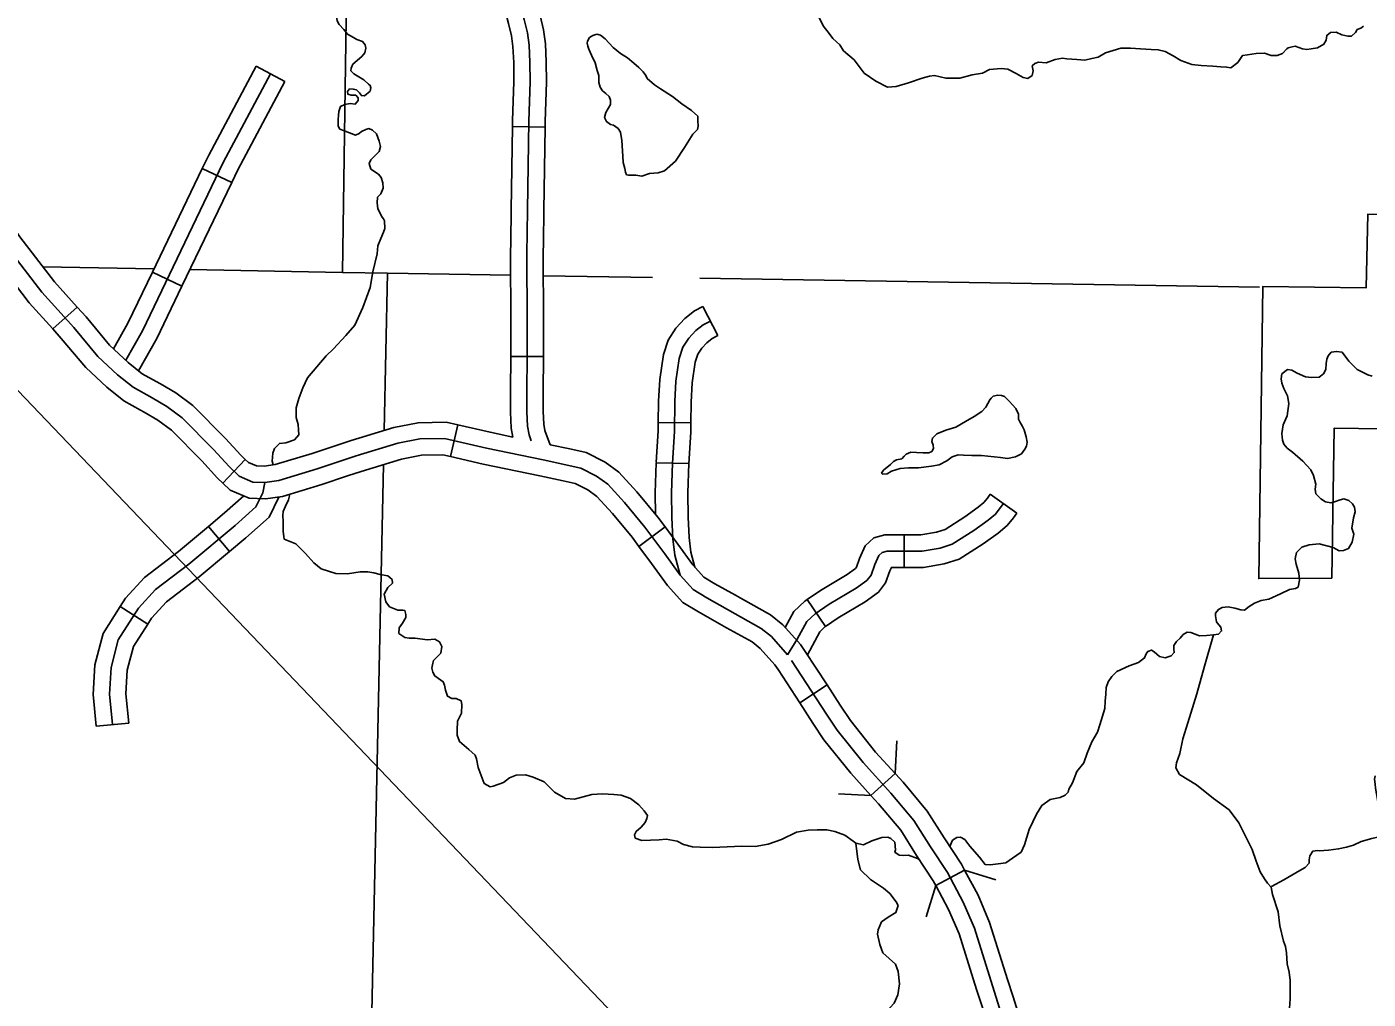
# Model space of a CAD drawing. Extents: x 813775 to 1157140, y 1757555 to 1979907.
# Drawn here: x 951173 to 963502, y 1869247 to 1878184 of the extents above; entities that cross this region are included whole.
import ezdxf

# ---------------------------------------------------------------- set-up
doc = ezdxf.new("R2010")
doc.units = 0
for name, color, linetype in [('Level 31', 7, 'Continuous'), ('Level 32', 7, 'Continuous'), ('Level 35', 7, 'Continuous'), ('Level 38', 7, 'Continuous'), ('Level 4', 7, 'Continuous'), ('Level 5', 7, 'Continuous'), ('Level 7', 7, 'Continuous'), ('R_Draft', 7, 'Continuous')]:
    doc.layers.add(name, color=color, linetype=linetype)

msp = doc.modelspace()

# ---------------------------------------------------------------- linework, layer by layer
at = {"layer": 'Level 31'}
for p, q in [((955937, 1877263), (955637, 1877267)), ((951413, 1875407), (951636, 1875608)), ((955622, 1875153), (955922, 1875153)), ((955067, 1874234), (955134, 1874526)), ((955134, 1874526), (955134, 1874526)), ((953181, 1874207), (952974, 1873990)), ((956958, 1874178), (957258, 1874169)), ((957039, 1873587), (956799, 1873408)), ((958277, 1871971), (958529, 1872135)), ((958529, 1872135), (958529, 1872135)), ((959793, 1870433), (959528, 1870292))]:
    msp.add_line(p, q, dxfattribs=at)
for points in [[(955681, 1878453), (955723, 1878332), (955745, 1878252), (955774, 1878129), (955790, 1878015), (955797, 1877859), (955800, 1877678), (955788, 1877318)], [(955873, 1878354), (955891, 1878289), (955922, 1878157), (955939, 1878029), (955947, 1877864), (955950, 1877677), (955938, 1877314), (955937, 1877263)], [(955584, 1878274), (955600, 1878215), (955627, 1878102), (955640, 1878002), (955648, 1877855), (955650, 1877680), (955638, 1877322), (955637, 1877267)], [(955637, 1877267), (955624, 1876501), (955621, 1876211)], [(955788, 1877318), (955774, 1876499), (955770, 1876096), (955772, 1875480), (955772, 1875308), (955772, 1875141), (955770, 1874848), (955768, 1874645), (955774, 1874513), (955790, 1874433), (955810, 1874379)], [(955921, 1876207), (955924, 1876497), (955937, 1877263)], [(951636, 1875608), (951426, 1875840), (951108, 1876255), (950994, 1876420)], [(950747, 1876250), (950865, 1876078), (951195, 1875648), (951413, 1875407)], [(950986, 1876167), (951311, 1875744), (951604, 1875420), (951825, 1875155), (952007, 1874987), (952149, 1874871), (952326, 1874773), (952460, 1874693), (952602, 1874591), (952890, 1874298), (953032, 1874142), (953126, 1874053), (953250, 1874000), (953361, 1873996), (953490, 1874013), (953841, 1874120), (954200, 1874240), (954582, 1874356), (954786, 1874396), (955013, 1874400), (955399, 1874311), (955919, 1874203)], [(955621, 1876211), (955620, 1876097), (955622, 1875480), (955622, 1875308), (955622, 1875153)], [(955922, 1875153), (955922, 1875308), (955922, 1875481), (955920, 1876096), (955921, 1876207)], [(951636, 1875608), (951717, 1875518), (951934, 1875259), (952105, 1875100), (952233, 1874996), (952363, 1874924)], [(951413, 1875407), (951490, 1875321), (951716, 1875052), (951908, 1874873), (952065, 1874746), (952219, 1874661)], [(955622, 1875153), (955622, 1875141), (955620, 1874850), (955618, 1874642), (955625, 1874495), (955641, 1874414)], [(955922, 1875153), (955922, 1875140), (955920, 1874847), (955918, 1874648), (955924, 1874532), (955935, 1874474), (955983, 1874343)], [(952363, 1874924), (952401, 1874903), (952542, 1874819), (952700, 1874705), (952999, 1874401), (953140, 1874247), (953181, 1874207)], [(952219, 1874661), (952252, 1874643), (952377, 1874568), (952504, 1874477), (952781, 1874195), (952925, 1874037), (952974, 1873990)], [(955134, 1874526), (955028, 1874550), (954770, 1874545), (954546, 1874501), (954155, 1874383), (954027, 1874340)], [(955134, 1874526), (955431, 1874458), (955641, 1874414)], [(954027, 1874340), (953795, 1874263), (953457, 1874160), (953354, 1874146), (953284, 1874149), (953210, 1874181), (953181, 1874207)], [(955983, 1874343), (956165, 1874304)], [(956165, 1874304), (956314, 1874272), (956489, 1874183), (956613, 1874092), (956781, 1873909), (956972, 1873677), (957039, 1873587)], [(954122, 1874056), (954246, 1874097), (954618, 1874210), (954802, 1874246), (954997, 1874250), (955067, 1874234)], [(955067, 1874234), (955367, 1874165), (955888, 1874056), (956102, 1874011)], [(955919, 1874203), (956264, 1874129), (956410, 1874055), (956512, 1873980), (956668, 1873811), (956854, 1873584), (957036, 1873340), (957178, 1873144), (957298, 1873011), (957423, 1872935), (957614, 1872829), (957924, 1872655), (958018, 1872580), (958166, 1872413)], [(956958, 1874178), (956949, 1873902), (956953, 1873701)], [(957108, 1874174), (957099, 1873901), (957103, 1873674), (957110, 1873477), (957130, 1873328), (957178, 1873144)], [(957258, 1874169), (957249, 1873900), (957253, 1873678), (957260, 1873490), (957277, 1873357), (957314, 1873217)], [(952974, 1873990), (953042, 1873926), (953216, 1873851), (953368, 1873845), (953522, 1873866), (953886, 1873977), (954122, 1874056)], [(956102, 1874011), (956214, 1873987), (956331, 1873927), (956412, 1873867), (956555, 1873712), (956736, 1873492), (956799, 1873408)], [(957751, 1872923), (957687, 1872959), (957498, 1873065), (957395, 1873127), (957295, 1873239), (957157, 1873428), (957039, 1873587)], [(956799, 1873408), (956916, 1873251), (957062, 1873050), (957202, 1872894), (957347, 1872806), (957540, 1872698), (957605, 1872661)], [(958529, 1872135), (958327, 1872444), (958284, 1872506), (958122, 1872688), (958009, 1872780), (957751, 1872923)], [(957605, 1872661), (957840, 1872530), (957914, 1872471), (958048, 1872320), (958078, 1872276), (958277, 1871971)], [(958203, 1872360), (958524, 1871867), (958622, 1871719), (958861, 1871421), (959114, 1871141), (959327, 1870888), (959478, 1870648), (959634, 1870412), (959780, 1870137), (959883, 1869899), (960096, 1869223), (960313, 1868526), (960420, 1868143), (960463, 1867918), (960490, 1867731), (960543, 1867380), (960593, 1867085)], [(958529, 1872135), (958649, 1871949), (958743, 1871807), (958975, 1871518), (959155, 1871320)], [(958277, 1871971), (958398, 1871785), (958500, 1871630), (958747, 1871324), (958932, 1871119)], [(959155, 1871320), (958932, 1871119)], [(959155, 1871320), (959157, 1871318)], [(959157, 1871318), (959227, 1871240), (959449, 1870976), (959605, 1870729), (959763, 1870489), (959793, 1870433)], [(958932, 1871119), (958934, 1871117)], [(958934, 1871117), (959001, 1871042), (959206, 1870799), (959352, 1870566), (959505, 1870336), (959528, 1870292)], [(960188, 1869428), (960023, 1869951), (959916, 1870202), (959793, 1870433)], [(959528, 1870292), (959645, 1870072), (959742, 1869847), (959902, 1869337)], [(960500, 1868414), (960457, 1868568), (960239, 1869268), (960188, 1869428)], [(959902, 1869337), (959953, 1869178), (960169, 1868483), (960211, 1868333)]]:
    msp.add_lwpolyline(points, dxfattribs=at)
at = {"layer": 'Level 32'}
for p, q in [((953280, 1877822), (953545, 1877681)), ((952786, 1876882), (953056, 1876752)), ((952328, 1875930), (952599, 1875800)), ((957387, 1875613), (957524, 1875346)), ((956976, 1874547), (957276, 1874545)), ((960029, 1873890), (960272, 1873715)), ((953035, 1873362), (952843, 1873592)), ((959237, 1873516), (959237, 1873216)), ((958345, 1872920), (958513, 1872671)), ((952284, 1872694), (952031, 1872855)), ((952110, 1871785), (951811, 1871757))]:
    msp.add_line(p, q, dxfattribs=at)
for points in [[(953413, 1877751), (952979, 1876938), (952235, 1875390), (952082, 1875119)], [(953280, 1877822), (952845, 1877006), (952786, 1876882)], [(953545, 1877681), (953113, 1876871), (953056, 1876752)], [(952786, 1876882), (952328, 1875930)], [(953056, 1876752), (952599, 1875800)], [(952328, 1875930), (952102, 1875460), (951970, 1875225)], [(952599, 1875800), (952368, 1875321), (952200, 1875023)], [(957387, 1875613), (957310, 1875573), (957220, 1875504), (957138, 1875415), (957067, 1875303), (957024, 1875171), (956990, 1874944), (956978, 1874744), (956976, 1874547)], [(957456, 1875480), (957391, 1875446), (957322, 1875393), (957257, 1875323), (957204, 1875239), (957170, 1875136), (957139, 1874928), (957128, 1874739), (957126, 1874466), (957108, 1874174)], [(957524, 1875346), (957472, 1875319), (957423, 1875281), (957376, 1875231), (957340, 1875174), (957317, 1875101), (957288, 1874913), (957278, 1874734), (957276, 1874545)], [(956976, 1874547), (956976, 1874472), (956958, 1874183)], [(957276, 1874545), (957276, 1874461), (957257, 1874164)], [(951961, 1871771), (951934, 1872051), (951947, 1872295), (952014, 1872549), (952200, 1872842), (952356, 1873011), (952662, 1873246), (953088, 1873602), (953279, 1873771), (953341, 1873900), (953361, 1873996)], [(952843, 1873592), (952991, 1873716), (953168, 1873872)], [(953035, 1873362), (953186, 1873488), (953401, 1873678), (953490, 1873862)], [(960150, 1873802), (960121, 1873762), (960077, 1873706), (960010, 1873650), (959878, 1873556), (959678, 1873429), (959568, 1873393), (959403, 1873366), (959247, 1873366), (959080, 1873366), (959035, 1873353), (959004, 1873324), (958966, 1873241), (958933, 1873145), (958895, 1873096), (958797, 1873025), (958549, 1872877), (958418, 1872788), (958342, 1872717), (958255, 1872556), (958166, 1872413)], [(960029, 1873890), (960002, 1873853), (959969, 1873811), (959918, 1873768), (959795, 1873680), (959613, 1873565), (959533, 1873539), (959391, 1873516), (959247, 1873516), (959237, 1873516)], [(960272, 1873715), (960241, 1873671), (960185, 1873602), (960102, 1873531), (959962, 1873431), (959742, 1873292), (959604, 1873247), (959415, 1873216), (959247, 1873216), (959237, 1873216)], [(952031, 1872855), (952081, 1872934), (952254, 1873122), (952568, 1873363), (952843, 1873592)], [(959237, 1873516), (959058, 1873516), (958959, 1873486), (958880, 1873413), (958827, 1873297), (958799, 1873217), (958789, 1873205), (958714, 1873150), (958469, 1873004), (958345, 1872920)], [(952284, 1872694), (952320, 1872750), (952457, 1872900), (952756, 1873129), (953035, 1873362)], [(959237, 1873216), (959120, 1873216), (959106, 1873185), (959067, 1873073), (959001, 1872987), (958880, 1872899), (958630, 1872751), (958513, 1872671)], [(958345, 1872920), (958324, 1872905), (958222, 1872809), (958143, 1872664)], [(951811, 1871757), (951784, 1872048), (951798, 1872319), (951875, 1872609), (952031, 1872855)], [(951811, 1871757), (951784, 1872048), (951798, 1872319), (951875, 1872609), (952031, 1872855)], [(952110, 1871785), (952084, 1872054), (952096, 1872272), (952153, 1872488), (952284, 1872694)], [(958513, 1872671), (958512, 1872671), (958462, 1872624), (958348, 1872412)]]:
    msp.add_lwpolyline(points, dxfattribs=at)
at = {"layer": 'Level 35'}
for points in [[(958645, 1878018), (958582, 1878076), (958548, 1878123), (958493, 1878193), (958444, 1878293), (958399, 1878387), (958384, 1878457), (958350, 1878520), (958311, 1878575), (958282, 1878629), (958282, 1878671), (958300, 1878715), (958316, 1878791), (958313, 1878830), (958305, 1878856), (958292, 1878883)], [(954017, 1878306), (954027, 1878239), (954045, 1878207), (954087, 1878160), (954121, 1878116), (954176, 1878085), (954205, 1878069), (954259, 1878048), (954283, 1878019), (954288, 1877988), (954280, 1877946), (954252, 1877910), (954168, 1877842)], [(956703, 1876820), (956685, 1876825), (956675, 1876848), (956670, 1876882), (956654, 1876937), (956651, 1876994), (956643, 1877138), (956630, 1877216), (956607, 1877250), (956565, 1877279), (956537, 1877287), (956500, 1877313), (956484, 1877352), (956495, 1877396), (956537, 1877470), (956539, 1877509), (956526, 1877545), (956495, 1877571), (956464, 1877597), (956443, 1877631), (956430, 1877673), (956430, 1877736), (956414, 1877783), (956396, 1877853), (956362, 1877924), (956338, 1877979), (956328, 1878005), (956323, 1878033), (956325, 1878052), (956346, 1878086), (956375, 1878104), (956411, 1878117)], [(956703, 1876820), (956771, 1876820), (956826, 1876812), (956896, 1876835), (956975, 1876843), (957035, 1876861), (957136, 1876950), (957217, 1877075), (957296, 1877198), (957337, 1877242), (957345, 1877271), (957342, 1877321), (957340, 1877363), (957283, 1877415), (957194, 1877475), (957108, 1877543), (956998, 1877613), (956941, 1877652), (956876, 1877710), (956863, 1877738), (956837, 1877772), (956797, 1877809), (956753, 1877851), (956693, 1877900), (956630, 1877939), (956563, 1877994), (956490, 1878073), (956445, 1878109), (956411, 1878117)], [(962474, 1877940), (962550, 1877943), (962609, 1877922), (962667, 1877922), (962716, 1877940), (962753, 1877982), (962766, 1877992), (962802, 1878000), (962831, 1878005), (962899, 1877982), (962938, 1877977), (962977, 1877982), (963037, 1877992), (963095, 1878024), (963115, 1878063), (963121, 1878105), (963157, 1878133), (963207, 1878136), (963259, 1878112), (963316, 1878097), (963348, 1878097), (963387, 1878133), (963402, 1878159), (963436, 1878173), (963460, 1878191)], [(962474, 1877940), (962394, 1877927), (962347, 1877922), (962305, 1877857), (962240, 1877807), (962201, 1877815), (962148, 1877817), (962075, 1877823), (961968, 1877828), (961882, 1877838), (961781, 1877875), (961710, 1877919), (961637, 1877958), (961572, 1877974), (961509, 1877977), (961408, 1877982), (961319, 1877987), (961230, 1877987), (961089, 1877945), (961020, 1877906), (960962, 1877893), (960897, 1877878), (960824, 1877885), (960733, 1877891), (960691, 1877896), (960626, 1877883), (960542, 1877854), (960472, 1877859), (960438, 1877846), (960415, 1877825), (960423, 1877781), (960415, 1877737), (960373, 1877710), (960331, 1877718), (960266, 1877755), (960190, 1877794), (960128, 1877802), (960021, 1877791), (959958, 1877757), (959862, 1877742), (959750, 1877713), (959619, 1877713), (959515, 1877737), (959471, 1877731), (959403, 1877713), (959276, 1877669), (959164, 1877637), (959085, 1877630), (958976, 1877684), (958871, 1877757), (958778, 1877880), (958681, 1877964), (958645, 1878018)], [(954168, 1877842), (954155, 1877805), (954152, 1877779), (954178, 1877753), (954270, 1877698), (954312, 1877656), (954330, 1877646), (954335, 1877625), (954330, 1877594), (954278, 1877549), (954249, 1877552), (954231, 1877578), (954202, 1877604), (954173, 1877612), (954139, 1877615), (954121, 1877591), (954124, 1877565), (954155, 1877557), (954197, 1877557), (954218, 1877531), (954218, 1877508), (954192, 1877474), (954145, 1877479), (954095, 1877471), (954056, 1877453), (954040, 1877406), (954038, 1877372), (954035, 1877330), (954035, 1877288), (954035, 1877270), (954051, 1877244), (954085, 1877231), (954194, 1877189), (954228, 1877205), (954249, 1877223), (954288, 1877241), (954317, 1877249), (954351, 1877234), (954387, 1877200), (954411, 1877134), (954424, 1877083), (954413, 1877039), (954385, 1877010), (954335, 1876963), (954319, 1876929), (954335, 1876877), (954405, 1876830), (954429, 1876798), (954445, 1876751), (954447, 1876702), (954426, 1876650), (954395, 1876618), (954392, 1876566), (954400, 1876511), (954439, 1876434), (954452, 1876418), (954460, 1876402), (954463, 1876332), (954450, 1876298), (954426, 1876238), (954400, 1876170), (954392, 1876097)], [(954392, 1876097), (954353, 1875933), (954330, 1875787), (954262, 1875604), (954189, 1875442), (954105, 1875348), (953993, 1875226), (953923, 1875160), (953839, 1875059)], [(962756, 1874610), (962774, 1874723), (962761, 1874793), (962727, 1874859), (962709, 1874908), (962701, 1874950), (962707, 1874994), (962761, 1875034), (962800, 1875028), (962850, 1875000), (962926, 1874968), (962980, 1874961), (963051, 1874963), (963090, 1874994), (963113, 1875034), (963116, 1875091), (963121, 1875128), (963134, 1875159), (963163, 1875193), (963210, 1875201), (963262, 1875195), (963325, 1875112), (963400, 1875036), (963499, 1874984), (963539, 1874974)], [(953839, 1875059), (953753, 1874958), (953709, 1874867), (953673, 1874768), (953649, 1874682), (953649, 1874593)], [(959122, 1874100), (959080, 1874077), (959038, 1874073), (959029, 1874083), (959046, 1874108), (959111, 1874161), (959140, 1874189), (959167, 1874205), (959215, 1874214), (959236, 1874238), (959256, 1874257), (959297, 1874275), (959349, 1874271), (959412, 1874270), (959463, 1874270), (959491, 1874281), (959507, 1874309), (959503, 1874338), (959492, 1874372), (959497, 1874404), (959536, 1874444), (959620, 1874476), (959711, 1874505), (959801, 1874556), (959881, 1874604), (959952, 1874647), (959989, 1874687), (960025, 1874756), (960038, 1874772), (960054, 1874788), (960099, 1874799), (960131, 1874796), (960160, 1874787), (960202, 1874743), (960265, 1874676), (960287, 1874623), (960287, 1874578), (960299, 1874553), (960325, 1874510), (960339, 1874481)], [(953649, 1874593), (953667, 1874530), (953670, 1874481), (953673, 1874434), (953633, 1874389), (953555, 1874361), (953495, 1874355), (953451, 1874308), (953433, 1874264), (953427, 1874191), (953436, 1874157)], [(963325, 1873830), (963278, 1873845), (963244, 1873837), (963192, 1873819), (963158, 1873809), (963111, 1873819), (963066, 1873845), (963022, 1873892), (963014, 1873934), (963022, 1873981), (963001, 1874059), (962975, 1874111), (962902, 1874192), (962806, 1874276), (962756, 1874312), (962727, 1874349), (962714, 1874385), (962707, 1874445), (962722, 1874526), (962756, 1874610)], [(959122, 1874100), (959200, 1874126), (959277, 1874132), (959369, 1874130), (959488, 1874146), (959560, 1874158), (959630, 1874196), (959679, 1874231), (959732, 1874249), (959784, 1874246), (959859, 1874243), (959949, 1874245), (960124, 1874225), (960188, 1874218), (960260, 1874233), (960315, 1874259), (960345, 1874301), (960361, 1874331), (960367, 1874366), (960359, 1874416), (960339, 1874481)], [(953585, 1873885), (953586, 1873873), (953579, 1873837), (953550, 1873779), (953529, 1873730), (953526, 1873693)], [(963356, 1873446), (963369, 1873520), (963351, 1873577), (963366, 1873671), (963382, 1873726), (963377, 1873768), (963359, 1873799), (963325, 1873830)], [(953526, 1873693), (953530, 1873638), (953528, 1873586), (953529, 1873544), (953534, 1873500), (953539, 1873476)], [(953539, 1873476), (953646, 1873433), (953735, 1873342), (953811, 1873256), (953879, 1873203), (954014, 1873159), (954121, 1873156), (954236, 1873175), (954306, 1873175), (954361, 1873167), (954421, 1873149), (954491, 1873138), (954510, 1873122), (954531, 1873104), (954533, 1873070), (954491, 1873031), (954458, 1872971), (954473, 1872898), (954507, 1872854), (954583, 1872822), (954627, 1872823), (954648, 1872818), (954658, 1872784), (954656, 1872755), (954627, 1872703), (954596, 1872661), (954591, 1872609), (954648, 1872570), (954687, 1872565), (954742, 1872565)], [(961872, 1872618), (961953, 1872588), (962015, 1872590), (962081, 1872595), (962127, 1872603), (962154, 1872632), (962148, 1872666), (962114, 1872705), (962107, 1872716), (962099, 1872770), (962099, 1872796), (962125, 1872830), (962161, 1872846), (962214, 1872854), (962276, 1872841), (962331, 1872825), (962365, 1872823), (962407, 1872857), (962456, 1872888), (962519, 1872911), (962589, 1872924), (962696, 1872974), (962780, 1873011), (962834, 1873021), (962858, 1873034), (962871, 1873099), (962866, 1873162), (962840, 1873245), (962832, 1873295), (962842, 1873352), (962892, 1873402), (962960, 1873423), (963051, 1873431), (963179, 1873399), (963236, 1873368), (963275, 1873371), (963322, 1873389), (963356, 1873446)], [(954742, 1872565), (954854, 1872549), (954922, 1872557), (954966, 1872531), (954987, 1872489), (954977, 1872427), (954911, 1872359), (954904, 1872335), (954896, 1872288), (954904, 1872254), (954922, 1872218), (954958, 1872194), (955000, 1872165), (955013, 1872134), (955021, 1872087)], [(960785, 1871236), (960824, 1871339), (960889, 1871419), (960920, 1871508), (960962, 1871613), (961014, 1871701), (961035, 1871767), (961082, 1871918), (961085, 1871986), (961090, 1872051), (961093, 1872111), (961113, 1872163), (961145, 1872213), (961192, 1872260), (961304, 1872312), (961390, 1872341), (961447, 1872383), (961460, 1872422), (961476, 1872443), (961510, 1872456), (961536, 1872440), (961583, 1872398), (961635, 1872385), (961690, 1872404), (961719, 1872432), (961716, 1872464), (961716, 1872498), (961739, 1872534), (961773, 1872565), (961802, 1872599), (961839, 1872620), (961872, 1872618)], [(962081, 1872595), (961998, 1872307), (961926, 1872054), (961844, 1871788), (961799, 1871639), (961772, 1871506), (961740, 1871419), (961735, 1871374), (961767, 1871312), (961924, 1871217), (962080, 1871090), (962224, 1870987), (962314, 1870867), (962378, 1870740), (962436, 1870623), (962473, 1870514)], [(955021, 1872087), (955041, 1872031), (955080, 1872010), (955120, 1872012), (955166, 1871989), (955172, 1871955), (955169, 1871877), (955133, 1871803), (955130, 1871720), (955130, 1871673), (955151, 1871615), (955237, 1871542), (955294, 1871490), (955305, 1871456), (955320, 1871375), (955341, 1871326), (955367, 1871253), (955378, 1871229)], [(955378, 1871229), (955432, 1871199), (955458, 1871206), (955555, 1871238), (955610, 1871282), (955672, 1871306), (955756, 1871308), (955826, 1871287), (955928, 1871246), (956022, 1871149), (956123, 1871092), (956207, 1871084), (956366, 1871128), (956465, 1871133), (956569, 1871128), (956637, 1871123), (956721, 1871092), (956799, 1871034), (956846, 1870979)], [(959658, 1870649), (959682, 1870708), (959721, 1870734), (959755, 1870737), (959794, 1870716), (959841, 1870654), (959929, 1870552), (959981, 1870486), (960028, 1870481), (960101, 1870492), (960172, 1870500), (960234, 1870544), (960313, 1870599), (960344, 1870664), (960386, 1870805), (960454, 1870946), (960503, 1871027), (960579, 1871082), (960670, 1871100), (960717, 1871121), (960746, 1871150), (960751, 1871178), (960785, 1871236)], [(963567, 1871301), (963559, 1871269), (963567, 1871224), (963570, 1871186), (963591, 1871064), (963607, 1870963), (963628, 1870822), (963615, 1870742), (963535, 1870724), (963439, 1870695), (963368, 1870663), (963304, 1870644), (963230, 1870628), (963137, 1870617), (963052, 1870610), (963036, 1870612), (962993, 1870607), (962967, 1870564), (962959, 1870527), (962959, 1870498), (962922, 1870458), (962874, 1870431), (962728, 1870344), (962614, 1870283)], [(956846, 1870979), (956877, 1870935), (956871, 1870909), (956858, 1870870), (956819, 1870828), (956775, 1870789), (956757, 1870758), (956765, 1870727), (956825, 1870706), (956984, 1870711), (957049, 1870719), (957151, 1870698), (957208, 1870669), (957291, 1870646), (957362, 1870643), (957474, 1870640), (957610, 1870648), (957745, 1870654), (957868, 1870651)], [(957868, 1870651), (957987, 1870672), (958110, 1870714), (958248, 1870781), (958355, 1870800), (958438, 1870802), (958525, 1870802), (958600, 1870787), (958691, 1870753), (958767, 1870698), (958793, 1870680)], [(958793, 1870680), (958864, 1870664), (958939, 1870703), (959031, 1870732), (959088, 1870737), (959114, 1870724), (959150, 1870690)], [(958793, 1870680), (958812, 1870530), (958835, 1870437), (958928, 1870347), (959048, 1870267), (959106, 1870217)], [(959150, 1870690), (959156, 1870620), (959150, 1870599), (959190, 1870570), (959231, 1870567), (959278, 1870570), (959359, 1870539), (959378, 1870527)], [(962473, 1870514), (962510, 1870416), (962550, 1870352), (962577, 1870314), (962609, 1870277), (962614, 1870283)], [(959106, 1870217), (959165, 1870143), (959181, 1870109), (959162, 1870042), (959090, 1870000), (959029, 1869957), (958997, 1869885), (958992, 1869845), (959013, 1869750), (959040, 1869673)], [(962609, 1870277), (962622, 1870210), (962675, 1870050), (962691, 1869920), (962723, 1869779), (962741, 1869731), (962752, 1869673), (962757, 1869572), (962776, 1869494), (962784, 1869417), (962784, 1869250), (962763, 1868950)], [(959040, 1869673), (959159, 1869570), (959183, 1869500), (959194, 1869389), (959178, 1869288), (959144, 1869211), (959069, 1869126), (959016, 1869051), (958979, 1869011), (958912, 1868969)]]:
    msp.add_lwpolyline(points, dxfattribs=at)
at = {"layer": 'Level 38'}
for points in [[(959170, 1871620), (959155, 1871320)], [(958932, 1871119), (958633, 1871134)], [(959793, 1870433), (960080, 1870345)], [(959440, 1870005), (959528, 1870292)]]:
    msp.add_lwpolyline(points, dxfattribs=at)
at = {"layer": 'Level 4'}
for points in [[(951320, 1875979), (952343, 1875960)], [(952672, 1875953), (954075, 1875927), (954488, 1875919), (955621, 1875901)], [(955921, 1875896), (956925, 1875880)], [(957359, 1875873), (962502, 1875790)]]:
    msp.add_lwpolyline(points, dxfattribs=at)
at = {"layer": 'Level 5'}
for points in [[(954116, 1878890), (954075, 1875927)], [(954488, 1875919), (954457, 1874474)], [(954450, 1874159), (954261, 1865245)]]:
    msp.add_lwpolyline(points, dxfattribs=at)
at = {"layer": 'Level 7'}
for points in [[(964937, 1880709), (964847, 1877516), (964156, 1876451), (963498, 1876461), (963485, 1875786), (962535, 1875798), (962497, 1873113), (963168, 1873116)], [(963168, 1873116), (963190, 1874496), (965189, 1874467), (965193, 1875085), (967196, 1875073), (967208, 1875816), (970111, 1875807)]]:
    msp.add_lwpolyline(points, dxfattribs=at)
at = {"layer": 'R_Draft'}
msp.add_line((982982, 1841465), (928075, 1898928), dxfattribs=at)

doc.saveas('drawing.dxf')
